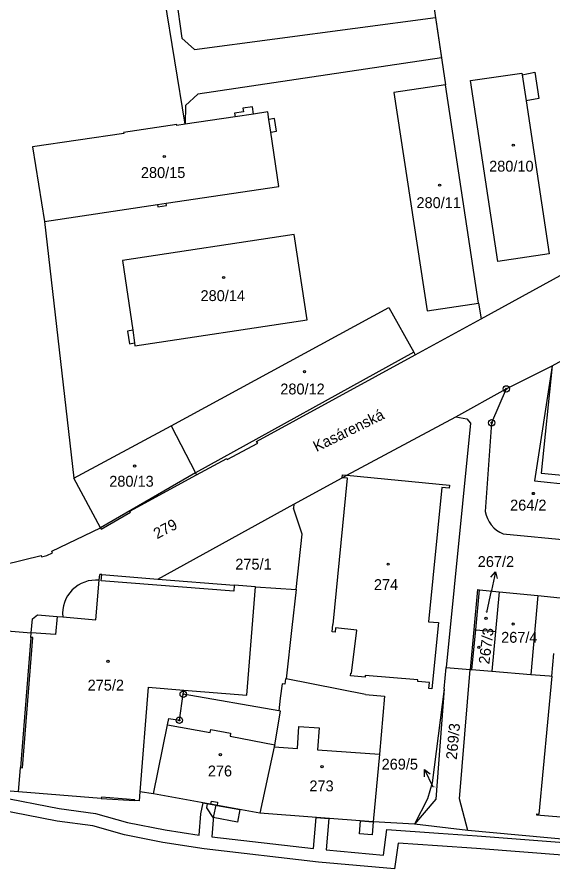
# Model space of a CAD drawing. Extents: x -755819 to -753140, y -1169796 to -1166000.
# Drawn here: x -755111.2 to -755027.4, y -1166626.2 to -1166493 of the extents above; entities that cross this region are included whole.
import ezdxf

# ---------------------------------------------------------------- set-up
doc = ezdxf.new("R2010")
doc.units = 0
for name, color, linetype in [('Vrstva 1', 7, 'Continuous'), ('Vrstva 15', 7, 'Continuous'), ('Vrstva 16', 7, 'Continuous'), ('Vrstva 18', 7, 'Continuous'), ('Vrstva 19', 7, 'Continuous'), ('Vrstva 24', 7, 'Continuous'), ('Vrstva 25', 7, 'Continuous'), ('Vrstva 27', 7, 'Continuous'), ('Vrstva 4', 7, 'Continuous')]:
    doc.layers.add(name, color=color, linetype=linetype)

msp = doc.modelspace()

# ---------------------------------------------------------------- linework, layer by layer
at = {"layer": 'Vrstva 1'}
for p, q in [((-755084.96, -1166509.79), (-755092.15, -1166465.16)), ((-755046.69, -1166487.02), (-755044.22, -1166503.61)), ((-755040.3, -1166502.98), (-755032.28, -1166501.8)), ((-755032.28, -1166501.8), (-755032.24, -1166502.08)), ((-755032.24, -1166502.08), (-755030.26, -1166501.65)), ((-755030.26, -1166501.65), (-755029.62, -1166505.77)), ((-755036.04, -1166531.26), (-755040.3, -1166502.98)), ((-755044.22, -1166503.61), (-755052.28, -1166504.84)), ((-755039.05, -1166537.76), (-755044.22, -1166503.61)), ((-755052.28, -1166504.84), (-755047.1, -1166538.98)), ((-755029.62, -1166505.77), (-755031.62, -1166506.13)), ((-755074.41, -1166507.07), (-755075.92, -1166507.3)), ((-755075.92, -1166507.3), (-755075.84, -1166507.84)), ((-755074.24, -1166508.2), (-755074.41, -1166507.07)), ((-755031.62, -1166506.13), (-755027.98, -1166530.04)), ((-755077.13, -1166508.63), (-755084.96, -1166509.79)), ((-755075.84, -1166507.84), (-755077.22, -1166508.05)), ((-755077.22, -1166508.05), (-755077.13, -1166508.63)), ((-755072.01, -1166507.87), (-755074.24, -1166508.2)), ((-755071.84, -1166509.04), (-755072.01, -1166507.87)), ((-755086.24, -1166509.81), (-755094.57, -1166511.07)), ((-755086.23, -1166509.98), (-755086.24, -1166509.81)), ((-755084.96, -1166509.79), (-755086.23, -1166509.98)), ((-755070.95, -1166508.9), (-755071.84, -1166509.04)), ((-755070.65, -1166510.88), (-755070.95, -1166508.9)), ((-755094.54, -1166511.22), (-755108.83, -1166513.35)), ((-755094.57, -1166511.07), (-755094.54, -1166511.22)), ((-755071.54, -1166511.01), (-755070.65, -1166510.88)), ((-755070.27, -1166519.5), (-755071.54, -1166511.01)), ((-755108.83, -1166513.35), (-755106.97, -1166524.99)), ((-755087.91, -1166522.14), (-755070.27, -1166519.5)), ((-755106.97, -1166524.99), (-755089.28, -1166522.35)), ((-755089.28, -1166522.35), (-755089.22, -1166522.72)), ((-755089.22, -1166522.72), (-755087.85, -1166522.51)), ((-755087.85, -1166522.51), (-755087.91, -1166522.14)), ((-755106.97, -1166524.99), (-755102.38, -1166565.09)), ((-755067.88, -1166527.03), (-755094.74, -1166531.11)), ((-755065.86, -1166540.36), (-755067.88, -1166527.03)), ((-755027.98, -1166530.04), (-755036.04, -1166531.26)), ((-755094.74, -1166531.11), (-755093.15, -1166542)), ((-755038.63, -1166540.18), (-755025.69, -1166533.12)), ((-755027.53, -1166547.57), (-755005.42, -1166535.41)), ((-755047.1, -1166538.98), (-755039.05, -1166537.76)), ((-755039.05, -1166537.76), (-755038.63, -1166540.18)), ((-755087.12, -1166556.95), (-755053.06, -1166538.42)), ((-755053.06, -1166538.42), (-755049.19, -1166545.41)), ((-755092.8, -1166544.43), (-755065.86, -1166540.36)), ((-755048.97, -1166545.82), (-755038.63, -1166540.18)), ((-755093.15, -1166542), (-755093.94, -1166542.12)), ((-755093.94, -1166542.12), (-755093.65, -1166544.1)), ((-755093.65, -1166544.1), (-755092.86, -1166543.98)), ((-755092.86, -1166543.98), (-755092.8, -1166544.43)), ((-755073.78, -1166559.35), (-755048.97, -1166545.82)), ((-755049.19, -1166545.41), (-755048.97, -1166545.82)), ((-755034.7, -1166551.15), (-755027.53, -1166547.57)), ((-755027.53, -1166547.57), (-755030.28, -1166565.54)), ((-755027.53, -1166547.57), (-755029.23, -1166564.35)), ((-755042.58, -1166555.52), (-755034.7, -1166551.15)), ((-755034.7, -1166551.15), (-755037, -1166556.45)), ((-755059.64, -1166564.64), (-755042.58, -1166555.52)), ((-755040.28, -1166556.51), (-755044.1, -1166594.69)), ((-755042.58, -1166555.52), (-755040.89, -1166555.81)), ((-755040.89, -1166555.81), (-755040.28, -1166556.51)), ((-755037, -1166556.45), (-755038, -1166570.3)), ((-755102.38, -1166565.09), (-755087.12, -1166556.95)), ((-755087.12, -1166556.95), (-755083.32, -1166564.27)), ((-755073.58, -1166559.61), (-755073.78, -1166559.35)), ((-755078.36, -1166562.17), (-755073.58, -1166559.61)), ((-755083.15, -1166564.6), (-755078.44, -1166562.03)), ((-755078.44, -1166562.03), (-755078.36, -1166562.17)), ((-755093.58, -1166570.28), (-755083.15, -1166564.6)), ((-755083.32, -1166564.27), (-755083.15, -1166564.6)), ((-755060.38, -1166565.03), (-755059.64, -1166564.64)), ((-755029.23, -1166564.35), (-755020.42, -1166565.12)), ((-755098.19, -1166572.88), (-755102.38, -1166565.09)), ((-755067.95, -1166569.15), (-755060.38, -1166565.03)), ((-755030.28, -1166565.54), (-755021.85, -1166566.39)), ((-755089.23, -1166580.88), (-755067.95, -1166569.15)), ((-755067.95, -1166569.15), (-755068.01, -1166569.8)), ((-755066.63, -1166573.86), (-755068.01, -1166569.8)), ((-755098.07, -1166573.09), (-755093.51, -1166570.4)), ((-755093.51, -1166570.4), (-755093.58, -1166570.28)), ((-755105.8, -1166576.54), (-755098.19, -1166572.88)), ((-755098.19, -1166572.88), (-755098.07, -1166573.09)), ((-755067.59, -1166582.51), (-755066.63, -1166573.86)), ((-755035.19, -1166573.8), (-755022.67, -1166575.03)), ((-755105.7, -1166576.75), (-755105.8, -1166576.54)), ((-755113.23, -1166578.59), (-755107.47, -1166577.19)), ((-755107.47, -1166577.19), (-755107.42, -1166577.39)), ((-755107.42, -1166577.39), (-755106.56, -1166577.17)), ((-755106.56, -1166577.17), (-755105.7, -1166576.75)), ((-755098.38, -1166581.07), (-755098.3, -1166580.16)), ((-755097.98, -1166580.18), (-755098.3, -1166580.16)), ((-755097.98, -1166580.18), (-755089.23, -1166580.88)), ((-755089.23, -1166580.88), (-755077.26, -1166581.82)), ((-755073.96, -1166582.08), (-755077.26, -1166581.82)), ((-755073.96, -1166582.08), (-755067.59, -1166582.51)), ((-755067.59, -1166582.51), (-755068.26, -1166588.47)), ((-755039.19, -1166582.53), (-755039.78, -1166588.76)), ((-755039.19, -1166582.53), (-755038.89, -1166582.56)), ((-755038.89, -1166582.56), (-755035.81, -1166582.86)), ((-755035.81, -1166582.86), (-755036.38, -1166589.07)), ((-755035.81, -1166582.86), (-755029.77, -1166583.46)), ((-755029.77, -1166583.46), (-755030.84, -1166595.77)), ((-755029.77, -1166583.46), (-755011.88, -1166585.23)), ((-755109.03, -1166589.27), (-755108.85, -1166587.08)), ((-755108.85, -1166587.08), (-755108.05, -1166586.48)), ((-755108.05, -1166586.48), (-755104.97, -1166586.73)), ((-755104.97, -1166586.73), (-755104.08, -1166586.8)), ((-755068.26, -1166588.47), (-755069.15, -1166596.49)), ((-755112.77, -1166588.99), (-755109.03, -1166589.27)), ((-755039.78, -1166588.76), (-755040.38, -1166595)), ((-755039.78, -1166588.76), (-755039.48, -1166588.79)), ((-755039.48, -1166588.79), (-755036.38, -1166589.07)), ((-755036.38, -1166589.07), (-755036.96, -1166595.27)), ((-755027.56, -1166596.04), (-755027.27, -1166592.53)), ((-755044.44, -1166598.03), (-755044.1, -1166594.69)), ((-755044.1, -1166594.69), (-755040.38, -1166595)), ((-755042.01, -1166615.24), (-755040.38, -1166595)), ((-755040.38, -1166595), (-755040.08, -1166595.02)), ((-755040.08, -1166595.02), (-755036.96, -1166595.27)), ((-755036.96, -1166595.27), (-755030.84, -1166595.77)), ((-755069.27, -1166596.47), (-755069.37, -1166597.3)), ((-755069.27, -1166596.47), (-755069.15, -1166596.49)), ((-755056.73, -1166598.93), (-755069.15, -1166596.49)), ((-755030.84, -1166595.77), (-755027.93, -1166596.01)), ((-755027.93, -1166596.01), (-755027.56, -1166596.04)), ((-755069.79, -1166597.24), (-755070.06, -1166599.47)), ((-755069.37, -1166597.3), (-755069.79, -1166597.24)), ((-755085.85, -1166602.94), (-755085.24, -1166598.87)), ((-755070.3, -1166601.46), (-755085.24, -1166598.87)), ((-755056.73, -1166598.93), (-755053.74, -1166599.2)), ((-755053.74, -1166599.2), (-755054.55, -1166608.26)), ((-755044.44, -1166598.03), (-755046.29, -1166612.72)), ((-755044.44, -1166598.03), (-755045.73, -1166615.26)), ((-755070.06, -1166599.47), (-755070.3, -1166601.46)), ((-755070.94, -1166606.76), (-755070.05, -1166601.5)), ((-755070.05, -1166601.5), (-755070.3, -1166601.46)), ((-755087.71, -1166603.65), (-755087.51, -1166602.69)), ((-755087.51, -1166602.69), (-755085.85, -1166602.94)), ((-755089.92, -1166614.42), (-755087.71, -1166603.65)), ((-755071.01, -1166607.09), (-755073.26, -1166617.46)), ((-755070.94, -1166606.76), (-755071.01, -1166607.09)), ((-755054.55, -1166608.26), (-755055.52, -1166618.84)), ((-755111.01, -1166614.15), (-755114.78, -1166613.85)), ((-755046.29, -1166612.72), (-755047.03, -1166615.24)), ((-755098.06, -1166615.18), (-755111.01, -1166614.15)), ((-755098.06, -1166615.18), (-755092.83, -1166615.49)), ((-755092.02, -1166614.15), (-755092.13, -1166615.55)), ((-755089.92, -1166614.42), (-755092.02, -1166614.15)), ((-755073.26, -1166617.46), (-755089.92, -1166614.42)), ((-755047.03, -1166615.24), (-755049.08, -1166619.19)), ((-755045.73, -1166615.26), (-755049.08, -1166619.19)), ((-755040.73, -1166620.16), (-755042.01, -1166615.24)), ((-755092.13, -1166615.55), (-755092.83, -1166615.49)), ((-755055.52, -1166618.84), (-755073.26, -1166617.46)), ((-755049.08, -1166619.19), (-755055.52, -1166618.84)), ((-755040.73, -1166620.16), (-755049.08, -1166619.19)), ((-755011.57, -1166622.87), (-755040.73, -1166620.16))]:
    msp.add_line(p, q, dxfattribs=at)
for centre, radius, start, end in [((-755033.48, -1166569.55), 4.59, 189.4703, 248.0487), ((-755098.94, -1166586.21), 5.17, 83.7997, 186.5011)]:
    msp.add_arc(centre, radius, start, end, dxfattribs=at)
at = {"layer": 'Vrstva 16'}
for p, q in [((-755036.4, -1166579.73), (-755037.03, -1166582.66)), ((-755037.76, -1166586.08), (-755037.03, -1166582.66)), ((-755047.5, -1166610.65), (-755046.19, -1166613.35))]:
    msp.add_line(p, q, dxfattribs=at)
for points in [[(-755037.1, -1166580.6), (-755036.4, -1166579.73), (-755036.12, -1166580.81)], [(-755047.51, -1166611.77), (-755047.5, -1166610.65), (-755046.61, -1166611.33)]]:
    msp.add_lwpolyline(points, dxfattribs=at)
at = {"layer": 'Vrstva 24'}
for centre, radius in [((-755034.7, -1166551.15), 0.5), ((-755034.7, -1166551.15), 0.1), ((-755037, -1166556.45), 0.5), ((-755037, -1166556.45), 0.1), ((-755085.24, -1166598.87), 0.5), ((-755085.24, -1166598.87), 0.1), ((-755085.85, -1166602.94), 0.5), ((-755085.85, -1166602.94), 0.1)]:
    msp.add_circle(centre, radius, dxfattribs=at)
at = {"layer": 'Vrstva 25'}
msp.add_lwpolyline([(-755030.37, -1166567.35), (-755030.28, -1166567.5), (-755030.37, -1166567.65), (-755030.55, -1166567.65), (-755030.64, -1166567.5), (-755030.55, -1166567.35)], close=True, dxfattribs=at)
for centre in [(-755033.61, -1166513.07), (-755088.22, -1166514.84), (-755045.14, -1166519.32), (-755078.93, -1166533.74), (-755066.28, -1166548.48), (-755092.86, -1166563.22), (-755053.19, -1166578.54), (-755037.87, -1166587.02), (-755033.63, -1166587.9), (-755039, -1166591.54), (-755097.03, -1166593.75), (-755079.44, -1166608.32), (-755063.52, -1166610.18)]:
    msp.add_circle(centre, 0.175, dxfattribs=at)
at = {"layer": 'Vrstva 27'}
for p, q in [((-755084.96, -1166509.79), (-755092.15, -1166465.16)), ((-755089.5, -1166466.41), (-755085.47, -1166496.32)), ((-755083.47, -1166498.11), (-755045.78, -1166493.11)), ((-755045.78, -1166493.11), (-755044.84, -1166499.44)), ((-755085.47, -1166496.32), (-755083.47, -1166498.11)), ((-755044.84, -1166499.44), (-755082.98, -1166505.08)), ((-755082.98, -1166505.08), (-755084.89, -1166506.88)), ((-755084.89, -1166506.88), (-755084.96, -1166509.79)), ((-755121.41, -1166613.51), (-755104.65, -1166616.72)), ((-755104.97, -1166618.7), (-755121.67, -1166615.49)), ((-755082.51, -1166617.59), (-755082.11, -1166615.85)), ((-755082.11, -1166615.85), (-755080.14, -1166616.2)), ((-755081.53, -1166616.64), (-755081.43, -1166615.97)), ((-755081.43, -1166615.97), (-755080.93, -1166616.06)), ((-755080.93, -1166616.06), (-755080.84, -1166615.57)), ((-755080.93, -1166616.06), (-755079.95, -1166616.24)), ((-755080.14, -1166616.2), (-755080.93, -1166616.06)), ((-755080.84, -1166615.57), (-755079.86, -1166615.75)), ((-755080.14, -1166616.2), (-755080.53, -1166617.89)), ((-755079.95, -1166616.24), (-755080.14, -1166616.2)), ((-755079.86, -1166615.75), (-755079.95, -1166616.24)), ((-755079.95, -1166616.24), (-755076.38, -1166616.89)), ((-755104.65, -1166616.72), (-755098.99, -1166617.49)), ((-755098.99, -1166617.49), (-755093.95, -1166618.93)), ((-755082.73, -1166620.88), (-755082.51, -1166617.59)), ((-755080.54, -1166618.16), (-755081.53, -1166616.64)), ((-755080.53, -1166617.89), (-755080.75, -1166621.16)), ((-755076.38, -1166616.89), (-755076.74, -1166618.86)), ((-755099.4, -1166619.45), (-755104.97, -1166618.7)), ((-755093.95, -1166618.93), (-755088.09, -1166620.05)), ((-755076.74, -1166618.86), (-755080.54, -1166618.16)), ((-755064.89, -1166622.99), (-755064.45, -1166618.15)), ((-755064.45, -1166618.15), (-755062.46, -1166618.3)), ((-755062.46, -1166618.3), (-755062.9, -1166623.19)), ((-755057.69, -1166620.67), (-755057.53, -1166618.68)), ((-755057.53, -1166618.68), (-755055.52, -1166618.84)), ((-755055.52, -1166618.84), (-755055.69, -1166620.83)), ((-755094.41, -1166620.87), (-755099.4, -1166619.45)), ((-755088.09, -1166620.05), (-755082.73, -1166620.88)), ((-755053.9, -1166624.02), (-755053.37, -1166620.03)), ((-755053.37, -1166620.03), (-755045.33, -1166620.59)), ((-755045.33, -1166620.59), (-755039.25, -1166621)), ((-755088.43, -1166622.02), (-755094.41, -1166620.87)), ((-755080.75, -1166621.16), (-755064.89, -1166622.99)), ((-755055.69, -1166620.83), (-755057.69, -1166620.67)), ((-755039.25, -1166621), (-755025.05, -1166622.08)), ((-755081.95, -1166623.03), (-755088.43, -1166622.02)), ((-755064.09, -1166625.1), (-755081.95, -1166623.03)), ((-755062.9, -1166623.19), (-755053.9, -1166624.02)), ((-755051.63, -1166622.15), (-755052.18, -1166626.18)), ((-755045.47, -1166622.59), (-755051.63, -1166622.15)), ((-755039.39, -1166623), (-755045.47, -1166622.59)), ((-755025.21, -1166624.08), (-755039.39, -1166623)), ((-755052.18, -1166626.18), (-755064.09, -1166625.1))]:
    msp.add_line(p, q, dxfattribs=at)
at = {"layer": 'Vrstva 4'}
for p, q in [((-755032.24, -1166502.08), (-755031.62, -1166506.13)), ((-755074.24, -1166508.2), (-755077.13, -1166508.63)), ((-755071.54, -1166511.01), (-755071.84, -1166509.04)), ((-755089.28, -1166522.35), (-755087.91, -1166522.14)), ((-755093.15, -1166542), (-755092.86, -1166543.98)), ((-755049.19, -1166545.41), (-755083.32, -1166564.27)), ((-755083.32, -1166564.27), (-755098.19, -1166572.88)), ((-755060.38, -1166565.03), (-755060.31, -1166564.57)), ((-755060.31, -1166564.57), (-755059.64, -1166564.64)), ((-755059.64, -1166564.64), (-755043.59, -1166566.19)), ((-755061.79, -1166588), (-755059.55, -1166565.1)), ((-755059.55, -1166565.1), (-755060.38, -1166565.03)), ((-755044.79, -1166566.57), (-755046.85, -1166587.54)), ((-755043.62, -1166566.68), (-755044.79, -1166566.57)), ((-755043.59, -1166566.19), (-755043.62, -1166566.68)), ((-755098.06, -1166581.14), (-755097.98, -1166580.18)), ((-755098.94, -1166587.22), (-755098.38, -1166581.07)), ((-755077.33, -1166582.78), (-755098.06, -1166581.14)), ((-755077.26, -1166581.82), (-755077.33, -1166582.78)), ((-755075.29, -1166599.04), (-755073.96, -1166582.08)), ((-755039.48, -1166588.79), (-755038.89, -1166582.56)), ((-755104.97, -1166586.73), (-755105.25, -1166589.55)), ((-755104.08, -1166586.8), (-755098.94, -1166587.22)), ((-755061.97, -1166589.14), (-755061.85, -1166588)), ((-755061.85, -1166588), (-755061.79, -1166588)), ((-755061.43, -1166588.52), (-755061.5, -1166589.19)), ((-755058.09, -1166588.85), (-755061.43, -1166588.52)), ((-755046.85, -1166587.54), (-755045.32, -1166587.67)), ((-755045.32, -1166587.67), (-755046.33, -1166598.05)), ((-755109.09, -1166589.99), (-755109.03, -1166589.27)), ((-755105.25, -1166589.55), (-755109.03, -1166589.27)), ((-755061.5, -1166589.19), (-755061.97, -1166589.14)), ((-755058.9, -1166595.57), (-755058.09, -1166588.85)), ((-755040.08, -1166595.02), (-755039.48, -1166588.79)), ((-755109.09, -1166589.99), (-755110.71, -1166610.34)), ((-755110.39, -1166610.36), (-755108.77, -1166590.01)), ((-755108.77, -1166590.01), (-755109.09, -1166589.99)), ((-755059.07, -1166596.02), (-755059.02, -1166595.56)), ((-755056.79, -1166596.22), (-755059.07, -1166596.02)), ((-755059.02, -1166595.56), (-755058.9, -1166595.57)), ((-755056.76, -1166595.94), (-755056.79, -1166596.22)), ((-755048.54, -1166596.64), (-755056.76, -1166595.94)), ((-755048.56, -1166596.89), (-755048.54, -1166596.64)), ((-755027.56, -1166596.04), (-755029.61, -1166617.6)), ((-755090.71, -1166597.77), (-755092.02, -1166614.15)), ((-755090.71, -1166597.77), (-755085.15, -1166598.23)), ((-755046.73, -1166597.05), (-755048.56, -1166596.89)), ((-755046.82, -1166598), (-755046.73, -1166597.05)), ((-755085.24, -1166598.87), (-755085.15, -1166598.23)), ((-755085.15, -1166598.23), (-755075.29, -1166599.04)), ((-755046.33, -1166598.05), (-755046.82, -1166598)), ((-755087.71, -1166603.65), (-755081.03, -1166604.85)), ((-755081.03, -1166604.85), (-755080.95, -1166604.4)), ((-755080.95, -1166604.4), (-755077.83, -1166604.96)), ((-755067.39, -1166607.35), (-755067.14, -1166603.9)), ((-755067.14, -1166603.9), (-755063.98, -1166604.12)), ((-755063.98, -1166604.12), (-755064.22, -1166607.58)), ((-755077.83, -1166604.96), (-755077.91, -1166605.42)), ((-755077.91, -1166605.42), (-755070.94, -1166606.76)), ((-755071.01, -1166607.09), (-755067.39, -1166607.35)), ((-755064.22, -1166607.58), (-755054.55, -1166608.26)), ((-755111.01, -1166614.15), (-755110.71, -1166610.34)), ((-755110.71, -1166610.34), (-755110.39, -1166610.36)), ((-755098.05, -1166614.97), (-755098.06, -1166615.18)), ((-755092.83, -1166615.38), (-755098.05, -1166614.97)), ((-755092.83, -1166615.49), (-755092.83, -1166615.38)), ((-755029.98, -1166617.57), (-755029.99, -1166617.71)), ((-755029.99, -1166617.71), (-755014.49, -1166619.07)), ((-755029.98, -1166617.57), (-755029.61, -1166617.6))]:
    msp.add_line(p, q, dxfattribs=at)

# ---------------------------------------------------------------- texts
at = {"layer": 'Vrstva 15'}
msp.add_text('Kasárenská', height=1.7, rotation=26.1269, dxfattribs=at).set_placement((-755064.4, -1166561.04))
at = {"layer": 'Vrstva 16'}
for s, p in [('267/2', (-755039.17, -1166578.99)), ('269/5', (-755054.21, -1166610.65))]:
    msp.add_text(s, height=1.7, dxfattribs=at).set_placement(p)
at = {"layer": 'Vrstva 18'}
for s, rotation, p in [('279', 27.903, (-755089.34, -1166574.66)), ('269/3', 84.6259, (-755042.46, -1166609.15))]:
    msp.add_text(s, height=1.7, rotation=rotation, dxfattribs=at).set_placement(p)
for s, height, p in [('275/1', 1.7, (-755077.1, -1166579.39)), ('269/5', 0.2, (-755046.13, -1166613.41))]:
    msp.add_text(s, height=height, dxfattribs=at).set_placement(p)
at = {"layer": 'Vrstva 19'}
for s, height, p in [('280/10', 1.7, (-755037.39, -1166517.2)), ('280/15', 1.7, (-755091.87, -1166518.2)), ('280/11', 1.7, (-755048.76, -1166522.9)), ('280/14', 1.7, (-755082.54, -1166537.43)), ('280/12', 1.7, (-755070.06, -1166552.02)), ('280/13', 1.7, (-755096.82, -1166566.44)), ('264/2', 1.7, (-755034.11, -1166570.17)), ('274', 1.7, (-755055.41, -1166582.59)), ('267/2', 0.1, (-755037.97, -1166586.08)), ('267/4', 1.7, (-755035.51, -1166590.83)), ('275/2', 1.7, (-755100.2, -1166598.3)), ('276', 1.7, (-755081.4, -1166611.72)), ('273', 1.7, (-755065.51, -1166614.05))]:
    msp.add_text(s, height=height, dxfattribs=at).set_placement(p)
msp.add_text('267/3', height=1.7, rotation=82.7924, dxfattribs=at).set_placement((-755037.37, -1166594.25))

doc.saveas('drawing.dxf')
